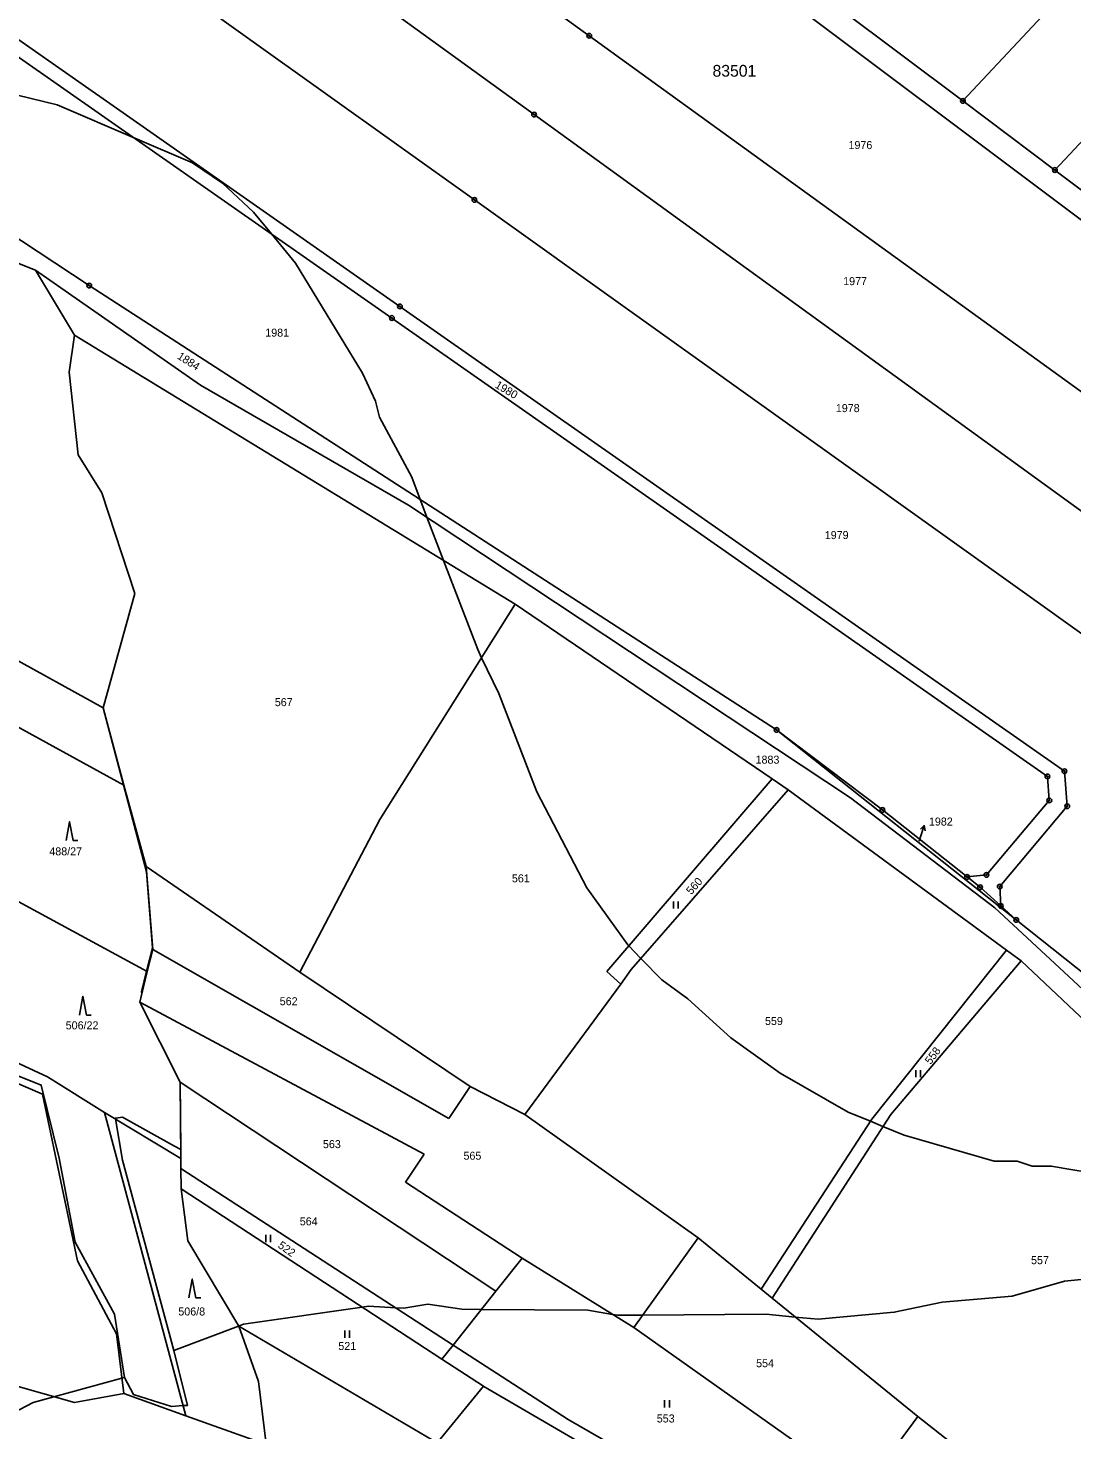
# Model space of a CAD drawing. Extents: x -445050 to -440454, y -1134563 to -1129741.
# Drawn here: x -442331.3 to -442109.6, y -1131967.6 to -1131669.9 of the extents above; entities that cross this region are included whole.
import ezdxf

# ---------------------------------------------------------------- set-up
doc = ezdxf.new("R2010")
doc.units = 0
for name, color, linetype in [('Vrstva 1', 7, 'Continuous'), ('Vrstva 16', 7, 'Continuous'), ('Vrstva 18', 7, 'Continuous'), ('Vrstva 24', 7, 'Continuous'), ('Vrstva 25', 7, 'Continuous'), ('Vrstva 52', 7, 'Continuous'), ('Vrstva 53', 7, 'Continuous'), ('Vrstva 6', 7, 'Continuous')]:
    doc.layers.add(name, color=color, linetype=linetype)

msp = doc.modelspace()

# ---------------------------------------------------------------- linework, layer by layer
at = {"layer": 'Vrstva 1'}
for points in [[(-442312.18, -1131599.17), (-442212.12, -1131671.53)], [(-442223.84, -1131688.29), (-442334.76, -1131607.93)], [(-442236.51, -1131706.4), (-442349.07, -1131626.01)], [(-442254.05, -1131731.48), (-442386.14, -1131639.11)], [(-442252.34, -1131729.03), (-442380.81, -1131639.17)], [(-442132.78, -1131685.37), (-442092.66, -1131642.46)], [(-442053.64, -1131751.13), (-442194.11, -1131645.78)], [(-442073.54, -1131657.58), (-442113.24, -1131700.05)], [(-442132.78, -1131685.37), (-442158.95, -1131665.72)], [(-442212.12, -1131671.53), (-442070.68, -1131773.81)], [(-442113.24, -1131700.05), (-442132.78, -1131685.37)], [(-442083.07, -1131790.29), (-442223.84, -1131688.29)], [(-442318.32, -1131724.58), (-442365.3, -1131693.62)], [(-442093.05, -1131715.21), (-442113.24, -1131700.05)], [(-442236.51, -1131706.4), (-442095.64, -1131807.01)], [(-442346, -1131714.89), (-442329.76, -1131721.29)], [(-442329.76, -1131721.29), (-442294.72, -1131745.76)], [(-442329.76, -1131721.29), (-442321.46, -1131735.11)], [(-442318.32, -1131724.58), (-442172.34, -1131818.94)], [(-442252.34, -1131729.03), (-442111.21, -1131827.74)], [(-442114.83, -1131828.84), (-442254.05, -1131731.48)], [(-442321.46, -1131735.11), (-442322.61, -1131742.99)], [(-442321.46, -1131735.11), (-442227.83, -1131792.28)], [(-442322.61, -1131742.99), (-442320.66, -1131760.51)], [(-442294.72, -1131745.76), (-442250.51, -1131771.2)], [(-442320.66, -1131760.51), (-442315.62, -1131768.57)], [(-442315.62, -1131768.57), (-442308.63, -1131789.99)], [(-442250.51, -1131771.2), (-442156.66, -1131833.38)], [(-442377.65, -1131779.86), (-442315.4, -1131814.29)], [(-442308.63, -1131789.99), (-442315.4, -1131814.29)], [(-442227.83, -1131792.28), (-442256.62, -1131837.96)], [(-442227.83, -1131792.28), (-442173.25, -1131829.34)], [(-442315.4, -1131814.29), (-442310.95, -1131830.65)], [(-442337.57, -1131816.09), (-442310.95, -1131830.65)], [(-442121.46, -1131859.3), (-442172.34, -1131818.94)], [(-442149.86, -1131835.95), (-442172.34, -1131818.94)], [(-442110.61, -1131835.15), (-442111.21, -1131827.74)], [(-442310.95, -1131830.65), (-442306.24, -1131847.94)], [(-442208.37, -1131870.23), (-442173.25, -1131829.34)], [(-442173.25, -1131829.34), (-442169.86, -1131831.64)], [(-442114.83, -1131828.84), (-442114.42, -1131833.93)], [(-442203.24, -1131869.86), (-442169.86, -1131831.64)], [(-442123.5, -1131865.74), (-442169.86, -1131831.64)], [(-442156.66, -1131833.38), (-442126.02, -1131856.76)], [(-442131.89, -1131850.17), (-442149.86, -1131835.95)], [(-442114.42, -1131833.93), (-442127.79, -1131849.74)], [(-442124.96, -1131852.23), (-442110.61, -1131835.15)], [(-442256.62, -1131837.96), (-442273.59, -1131870.36)], [(-442306.24, -1131847.94), (-442273.59, -1131870.36)], [(-442306.24, -1131847.94), (-442304.82, -1131865.56)], [(-442131.89, -1131850.17), (-442127.79, -1131849.74)], [(-442129.12, -1131852.37), (-442131.89, -1131850.17)], [(-442335.86, -1131854.01), (-442305.99, -1131870.25)], [(-442124.73, -1131856.34), (-442129.12, -1131852.37)], [(-442124.73, -1131856.34), (-442124.96, -1131852.23)], [(-442126.02, -1131856.76), (-442088.67, -1131891.38)], [(-442121.46, -1131859.3), (-442124.73, -1131856.34)], [(-442095.98, -1131879.52), (-442121.46, -1131859.3)], [(-442304.82, -1131865.56), (-442305.99, -1131870.25)], [(-442241.95, -1131901.48), (-442304.82, -1131865.56)], [(-442123.5, -1131865.74), (-442152.12, -1131901.61)], [(-442120.42, -1131868.01), (-442123.5, -1131865.74)], [(-442120.42, -1131868.01), (-442148.1, -1131900.59)], [(-442073.93, -1131911.82), (-442120.42, -1131868.01)], [(-442305.99, -1131870.25), (-442307.61, -1131876.76)], [(-442273.59, -1131870.36), (-442237.43, -1131894.64)], [(-442205.45, -1131872.93), (-442208.37, -1131870.23)], [(-442205.45, -1131872.93), (-442203.24, -1131869.86)], [(-442225.79, -1131900.59), (-442205.45, -1131872.93)], [(-442307.61, -1131876.76), (-442247.2, -1131909.06)], [(-442307.61, -1131876.76), (-442298.99, -1131893.75)], [(-442359.5, -1131882.84), (-442328.26, -1131896.29)], [(-442328.26, -1131896.29), (-442320.85, -1131931.69)], [(-442298.99, -1131893.75), (-442231.98, -1131938.15)], [(-442298.86, -1131909.95), (-442298.99, -1131893.75)], [(-442237.43, -1131894.64), (-442241.95, -1131901.48)], [(-442237.43, -1131894.64), (-442225.79, -1131900.59)], [(-442315.05, -1131900.16), (-442297.82, -1131964.59)], [(-442315.05, -1131900.16), (-442298.86, -1131909.95)], [(-442225.79, -1131900.59), (-442188.99, -1131926.83)], [(-442152.12, -1131901.61), (-442175.65, -1131937.72)], [(-442148.1, -1131900.59), (-442173.3, -1131939.63)], [(-442298.84, -1131912.06), (-442298.86, -1131909.95)], [(-442251.14, -1131915), (-442247.2, -1131909.06)], [(-442298.81, -1131916.4), (-442298.84, -1131912.06)], [(-442298.84, -1131912.06), (-442241.05, -1131949.57)], [(-442298.81, -1131916.4), (-442243.46, -1131952.6)], [(-442298.81, -1131916.4), (-442297.36, -1131927.47)], [(-442226.41, -1131931.16), (-442251.14, -1131915)], [(-442297.36, -1131927.47), (-442286.58, -1131945.59)], [(-442202.69, -1131945.84), (-442188.99, -1131926.83)], [(-442188.99, -1131926.83), (-442175.65, -1131937.72)], [(-442320.85, -1131931.69), (-442312.5, -1131947.19)], [(-442226.41, -1131931.16), (-442231.98, -1131938.15)], [(-442202.69, -1131945.84), (-442226.41, -1131931.16)], [(-442175.65, -1131937.72), (-442173.3, -1131939.63)], [(-442241.05, -1131949.57), (-442231.98, -1131938.15)], [(-442173.3, -1131939.63), (-442142.36, -1131964.76)], [(-442286.58, -1131945.59), (-442244.46, -1131970.35)], [(-442286.58, -1131945.59), (-442282.39, -1131957.33)], [(-442153.86, -1131980.38), (-442202.69, -1131945.84)], [(-442312.5, -1131947.19), (-442310.98, -1131959.89)], [(-442243.46, -1131952.6), (-442241.05, -1131949.57)], [(-442241.05, -1131949.57), (-442216.64, -1131965.42)], [(-442243.46, -1131952.6), (-442234.62, -1131958.32)], [(-442321.48, -1131961.79), (-442335.37, -1131957.84)], [(-442282.39, -1131957.33), (-442280.66, -1131971.17)], [(-442244.46, -1131970.35), (-442234.62, -1131958.32)], [(-442234.62, -1131958.32), (-442234.5, -1131958.4)], [(-442184.83, -1131987.31), (-442234.5, -1131958.4)], [(-442321.48, -1131961.79), (-442310.98, -1131959.89)], [(-442310.98, -1131959.89), (-442297.82, -1131964.59)], [(-442297.82, -1131964.59), (-442282.72, -1131969.97)], [(-442142.36, -1131964.76), (-442153.86, -1131980.38)], [(-442095.71, -1132001.52), (-442142.36, -1131964.76)], [(-442216.64, -1131965.42), (-442185.26, -1131983.43)]]:
    msp.add_lwpolyline(points, dxfattribs=at)
at = {"layer": 'Vrstva 16'}
msp.add_line((-442141.92, -1131842.11), (-442140.99, -1131839.26), dxfattribs=at)
for points in [[(-442141.77, -1131840.05), (-442140.99, -1131839.26), (-442140.82, -1131840.36)], [(-442142.08, -1131842.6), (-442141.92, -1131842.11)]]:
    msp.add_lwpolyline(points, dxfattribs=at)
at = {"layer": 'Vrstva 24'}
for centre, radius in [((-442212.12, -1131671.53), 0.5), ((-442212.12, -1131671.53), 0.1), ((-442132.78, -1131685.37), 0.5), ((-442223.84, -1131688.29), 0.5), ((-442132.78, -1131685.37), 0.1), ((-442223.84, -1131688.29), 0.1), ((-442113.24, -1131700.05), 0.5), ((-442113.24, -1131700.05), 0.1), ((-442236.51, -1131706.4), 0.5), ((-442236.51, -1131706.4), 0.1), ((-442318.32, -1131724.58), 0.5), ((-442318.32, -1131724.58), 0.1), ((-442252.34, -1131729.03), 0.5), ((-442252.34, -1131729.03), 0.1), ((-442254.05, -1131731.48), 0.5), ((-442254.05, -1131731.48), 0.1), ((-442172.34, -1131818.94), 0.5), ((-442172.34, -1131818.94), 0.1), ((-442111.21, -1131827.74), 0.5), ((-442111.21, -1131827.74), 0.1), ((-442114.83, -1131828.84), 0.5), ((-442114.83, -1131828.84), 0.1), ((-442114.42, -1131833.93), 0.5), ((-442114.42, -1131833.93), 0.1), ((-442149.86, -1131835.95), 0.5), ((-442149.86, -1131835.95), 0.1), ((-442110.61, -1131835.15), 0.5), ((-442110.61, -1131835.15), 0.1), ((-442131.89, -1131850.17), 0.5), ((-442131.89, -1131850.17), 0.1), ((-442127.79, -1131849.74), 0.5), ((-442127.79, -1131849.74), 0.1), ((-442124.96, -1131852.23), 0.5), ((-442129.12, -1131852.37), 0.5), ((-442129.12, -1131852.37), 0.1), ((-442124.96, -1131852.23), 0.1), ((-442124.73, -1131856.34), 0.5), ((-442124.73, -1131856.34), 0.1), ((-442121.46, -1131859.3), 0.5), ((-442121.46, -1131859.3), 0.1)]:
    msp.add_circle(centre, radius, dxfattribs=at)
at = {"layer": 'Vrstva 25'}
for p, q in [((-442194.25, -1131856.89), (-442194.25, -1131855.39)), ((-442193.25, -1131856.89), (-442193.25, -1131855.39)), ((-442142.75, -1131892.68), (-442142.75, -1131891.18)), ((-442141.75, -1131892.68), (-442141.75, -1131891.18)), ((-442280.81, -1131927.7), (-442280.81, -1131926.2)), ((-442279.81, -1131927.7), (-442279.81, -1131926.2)), ((-442264.05, -1131948.02), (-442264.05, -1131946.52)), ((-442263.05, -1131948.02), (-442263.05, -1131946.52)), ((-442196.12, -1131962.81), (-442196.12, -1131961.31)), ((-442195.12, -1131962.81), (-442195.12, -1131961.31))]:
    msp.add_line(p, q, dxfattribs=at)
for points in [[(-442323.21, -1131842.46), (-442322.51, -1131838.46), (-442321.71, -1131842.46), (-442320.71, -1131842.46)], [(-442320.38, -1131879.52), (-442319.68, -1131875.52), (-442318.88, -1131879.52), (-442317.88, -1131879.52)], [(-442297.15, -1131939.56), (-442296.45, -1131935.56), (-442295.65, -1131939.56), (-442294.65, -1131939.56)]]:
    msp.add_lwpolyline(points, dxfattribs=at)
at = {"layer": 'Vrstva 52'}
for points in [[(-442105.28, -1131913.06), (-442114, -1131911.58), (-442118.03, -1131911.58), (-442121.22, -1131910.51), (-442126.11, -1131910.51), (-442145.25, -1131904.99), (-442149.75, -1131903.14), (-442152.4, -1131902.05), (-442157.15, -1131900.1), (-442171.61, -1131891.81), (-442182.03, -1131884.36), (-442191.17, -1131876.07), (-442196.69, -1131872.03), (-442201.14, -1131867.46), (-442203.71, -1131864.81), (-442203.92, -1131864.59), (-442212.64, -1131852.48), (-442223.27, -1131832.07), (-442231.35, -1131811.23), (-442234.98, -1131803.62), (-442235.81, -1131801.88), (-442243.06, -1131782.98), (-442246.59, -1131773.8), (-442248.04, -1131770.01), (-442249.84, -1131765.31), (-442256.65, -1131752.55), (-442257.5, -1131749.15), (-442260.26, -1131743.2), (-442274.5, -1131719.82), (-442279.63, -1131713.59), (-442283.43, -1131708.97), (-442290.02, -1131702.81), (-442296.4, -1131698.56), (-442308.67, -1131693.29), (-442325.1, -1131686.23), (-442356.57, -1131678.57)], [(-442377.65, -1131779.86), (-442315.4, -1131814.29), (-442311.08, -1131830.58), (-442306.18, -1131849.07)], [(-442306.18, -1131849.07), (-442304.91, -1131865.23), (-442306.14, -1131870.17), (-442307.25, -1131874.58), (-442307.16, -1131874.94), (-442307.61, -1131876.76), (-442298.99, -1131893.75), (-442298.88, -1131908.08), (-442300.23, -1131907.32), (-442311.28, -1131901.16), (-442312.77, -1131901.37), (-442312.74, -1131901.56), (-442311.28, -1131910.3), (-442300.38, -1131950.76)], [(-442310.84, -1131956.44), (-442312.98, -1131943.04), (-442321.28, -1131927.73), (-442324.68, -1131909.88), (-442328.5, -1131894.36), (-442357.84, -1131882.66)], [(-442300.38, -1131950.76), (-442286.6, -1131945.56), (-442285.56, -1131945.17), (-442260.37, -1131941.54), (-442258.99, -1131941.34), (-442253.22, -1131941.67), (-442251.54, -1131941.77), (-442246.44, -1131940.91), (-442239.21, -1131941.98), (-442235.05, -1131942.01), (-442212.43, -1131942.19), (-442207.17, -1131943.07), (-442206.05, -1131943.25), (-442200.8, -1131943.22), (-442174.59, -1131943.04), (-442168.37, -1131943.64), (-442163.53, -1131944.1), (-442147.37, -1131942.61), (-442137.17, -1131940.49), (-442122.29, -1131939.21), (-442111.23, -1131936.02), (-442106.98, -1131935.6)], [(-442300.38, -1131950.76), (-442297.46, -1131962.39), (-442298.39, -1131962.44), (-442300.87, -1131962.6), (-442308.95, -1131960.05), (-442310.84, -1131956.44)], [(-442352.38, -1131974.45), (-442349.34, -1131970.89), (-442348.78, -1131971.08), (-442348.7, -1131971.1), (-442346.36, -1131969.4), (-442340.41, -1131967.06), (-442330.2, -1131961.75), (-442325.84, -1131960.55), (-442311.38, -1131956.59), (-442310.84, -1131956.44)]]:
    msp.add_lwpolyline(points, dxfattribs=at)
at = {"layer": 'Vrstva 6'}
for points in [[(-442334.95, -1131888.98), (-442327.2, -1131892.62)], [(-442327.2, -1131892.62), (-442315.05, -1131900.16)]]:
    msp.add_lwpolyline(points, dxfattribs=at)

# ---------------------------------------------------------------- texts
at = {"layer": 'Vrstva 16'}
msp.add_text('1982', height=1.7, dxfattribs=at).set_placement((-442139.99, -1131839.26))
at = {"layer": 'Vrstva 18'}
for s, height, p in [('1976', 1.7, (-442157.07, -1131695.6)), ('1977', 1.7, (-442158.2, -1131724.5)), ('1981', 1.7, (-442280.94, -1131735.44)), ('1978', 1.7, (-442159.76, -1131751.46)), ('1979', 1.7, (-442162.11, -1131778.42)), ('567', 1.7, (-442278.91, -1131813.9)), ('1883', 1.7, (-442176.81, -1131826.12)), ('1982', 0.1, (-442142.21, -1131842.6)), ('488/27', 1.7, (-442326.8, -1131845.59)), ('561', 1.7, (-442228.56, -1131851.32)), ('562', 1.7, (-442277.87, -1131877.42)), ('506/22', 1.7, (-442323.32, -1131882.54)), ('559', 1.7, (-442174.8, -1131881.61)), ('563', 1.7, (-442268.69, -1131907.76)), ('565', 1.7, (-442238.84, -1131910.22)), ('564', 1.7, (-442273.61, -1131924.16)), ('557', 1.7, (-442118.3, -1131932.4)), ('506/8', 1.7, (-442299.4, -1131943.3)), ('521', 1.7, (-442265.42, -1131950.63)), ('554', 1.7, (-442176.69, -1131954.28)), ('553', 1.7, (-442197.79, -1131966.02))]:
    msp.add_text(s, height=height, dxfattribs=at).set_placement(p)
for s, rotation, p in [('1884', 327.4722, (-442299.79, -1131739.99)), ('1980', 329.2695, (-442232.3, -1131746.15)), ('560', 48.4848, (-442190.45, -1131854.06)), ('558', 53.3655, (-442139.64, -1131890.13)), ('522', 324.3447, (-442278.4, -1131928.75))]:
    msp.add_text(s, height=1.7, rotation=rotation, dxfattribs=at).set_placement(p)
at = {"layer": 'Vrstva 53'}
msp.add_text('83501', height=2.5, dxfattribs=at).set_placement((-442185.95, -1131680.23))

doc.saveas('drawing.dxf')
